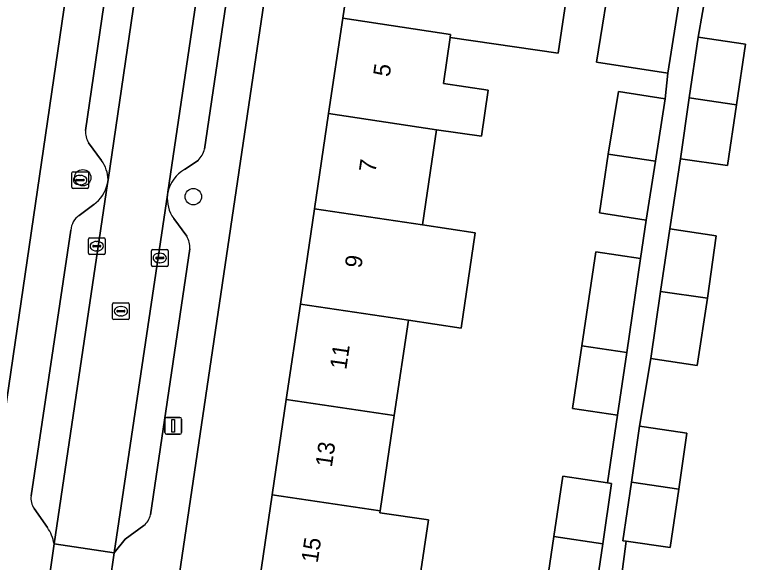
# Model space of a CAD drawing. Extents: x 163683 to 164494, y 382709 to 383872.
# Drawn here: x 163789.21 to 163833.32, y 383070.62 to 383103.24 of the extents above; entities that cross this region are included whole.
import ezdxf

# ---------------------------------------------------------------- set-up
doc = ezdxf.new("R2010")
doc.units = 0
for name, color, linetype in [('IMGEO_Boom', 7, 'Continuous'), ('IMGEO_Brandkraan', 7, 'Continuous'), ('IMGEO_Erf', 7, 'Continuous'), ('IMGEO_Kolk', 7, 'Continuous'), ('IMGEO_Lichtmast', 7, 'Continuous'), ('IMGEO_Pand', 7, 'Continuous'), ('IMGEO_Pand_nummerreeks', 7, 'Continuous'), ('IMGEO_Parkeervlak_open', 7, 'Continuous'), ('IMGEO_Rijbaan_lokaal_open', 7, 'Continuous'), ('IMGEO_Rioolput', 7, 'Continuous'), ('IMGEO_Voetpad_open', 7, 'Continuous')]:
    doc.layers.add(name, color=color, linetype=linetype)

msp = doc.modelspace()

# ---------------------------------------------------------------- linework, layer by layer
at = {"layer": 'IMGEO_Boom'}
for centre in [(163793.262, 383093.532), (163799.849, 383092.402)]:
    msp.add_circle(centre, 0.489, dxfattribs=at)
at = {"layer": 'IMGEO_Brandkraan'}
for p, q in [((163792.606, 383092.966), (163792.606, 383093.818)), ((163792.681, 383093.892), (163793.533, 383093.892)), ((163793.094, 383093.672), (163793.119, 383093.672)), ((163793.607, 383093.818), (163793.607, 383092.966)), ((163792.865, 383093.386), (163792.865, 383093.398)), ((163793.303, 383093.349), (163792.905, 383093.349)), ((163792.908, 383093.435), (163793.306, 383093.435)), ((163793.349, 383093.398), (163793.349, 383093.386)), ((163793.533, 383092.892), (163792.681, 383092.892)), ((163793.117, 383093.112), (163793.092, 383093.112))]:
    msp.add_line(p, q, dxfattribs=at)
for points in [[(163792.606, 383092.966), (163792.606, 383093.818)], [(163792.681, 383093.892), (163793.533, 383093.892)], [(163793.607, 383093.818), (163793.607, 383092.966)], [(163793.533, 383092.892), (163792.681, 383092.892)]]:
    msp.add_lwpolyline(points, dxfattribs=at)
for centre, radius, start, end in [((163792.683, 383093.816), 0.0765, 91.552, 178.448), ((163792.683, 383093.816), 0.0765, 91.552, 178.448), ((163793.531, 383093.816), 0.0765, 1.552, 88.448), ((163793.531, 383093.816), 0.0765, 1.552, 88.448), ((163792.905, 383093.395), 0.0403, 85.8775, 175.7526), ((163792.902, 383093.385), 0.0366, 178.938, 274.7102), ((163793.306, 383093.392), 0.043, 264.8664, 352.4533), ((163793.31, 383093.397), 0.0386, 1.7309, 96.639), ((163792.683, 383092.968), 0.0765, 181.552, 268.448), ((163792.683, 383092.968), 0.0765, 181.552, 268.448), ((163793.531, 383092.968), 0.0765, 271.552, 358.448), ((163793.531, 383092.968), 0.0765, 271.552, 358.448)]:
    msp.add_arc(centre, radius, start, end, dxfattribs=at)
for centre, major_axis, ratio, start_param, end_param in [((163793.093, 383093.392), (-0.387, 0.002), 0.722429, 4.712389, 7.853982), ((163793.118, 383093.392), (-0.39, 0.002), 0.717154, 1.570796, 4.712389)]:
    msp.add_ellipse(centre, major_axis=major_axis, ratio=ratio, start_param=start_param, end_param=end_param, dxfattribs=at)
at = {"layer": 'IMGEO_Erf'}
for points in [[(163794.072, 383116.877), (163789.998, 383117.474), (163789.14, 383111.657), (163788.304, 383105.988), (163787.468, 383100.318), (163786.632, 383094.648), (163785.796, 383088.978), (163784.96, 383083.309), (163784.124, 383077.639), (163783.267, 383071.827), (163787.38, 383071.224)], [(163806.226, 383085.996), (163807.067, 383091.678), (163807.908, 383097.36), (163808.748, 383103.042), (163809.589, 383108.724), (163810.447, 383114.524), (163805.719, 383115.222), (163796.453, 383052.48), (163801.165, 383051.784), (163802.023, 383057.585), (163802.864, 383063.268), (163803.704, 383068.949), (163804.545, 383074.631), (163805.386, 383080.314)]]:
    msp.add_lwpolyline(points, close=True, dxfattribs=at)
for points in [[(163822.371, 383106.3), (163821.579, 383100.946), (163815.154, 383101.897), (163814.746, 383099.138), (163817.416, 383098.741), (163817.011, 383096.008), (163814.339, 383096.392), (163813.5, 383090.723), (163816.643, 383090.256), (163815.799, 383084.574), (163812.66, 383085.04), (163811.819, 383079.358), (163810.978, 383073.676), (163810.962, 383073.567), (163813.859, 383073.139), (163813.035, 383067.564)], [(163820.769, 383068.395), (163821.322, 383072.14), (163821.854, 383075.74), (163824.533, 383075.345), (163825.114, 383079.389), (163822.448, 383079.784), (163823, 383083.504), (163823.831, 383089.111), (163826.497, 383088.716), (163826.82, 383091.001), (163824.038, 383091.442), (163824.573, 383094.943), (163825.183, 383098.666), (163827.964, 383098.226), (163828.114, 383099.754), (163823.878, 383100.425), (163824.794, 383106.205)], [(163830.71, 383106.346), (163829.927, 383101.905), (163832.737, 383101.493), (163832.207, 383097.874), (163831.676, 383094.255), (163828.865, 383094.666), (163828.23, 383090.48), (163831.006, 383090.073), (163830.474, 383086.346), (163829.873, 383082.345), (163827.097, 383082.751), (163826.436, 383078.718), (163826.711, 383078.678), (163829.253, 383078.306), (163828.766, 383074.977), (163828.253, 383071.483), (163825.634, 383071.866), (163825.077, 383067.612), (163827.727, 383067.22), (163827.173, 383063.475), (163837.763, 383061.88)]]:
    msp.add_lwpolyline(points, dxfattribs=at)
at = {"layer": 'IMGEO_Kolk'}
for p, q in [((163793.597, 383089.026), (163793.597, 383089.878)), ((163793.672, 383089.952), (163794.524, 383089.952)), ((163794.085, 383089.732), (163794.11, 383089.732)), ((163794.598, 383089.878), (163794.598, 383089.026)), ((163793.856, 383089.446), (163793.856, 383089.458)), ((163794.294, 383089.409), (163793.896, 383089.409)), ((163793.899, 383089.495), (163794.297, 383089.495)), ((163794.34, 383089.458), (163794.34, 383089.446)), ((163797.422, 383089.247), (163798.274, 383089.247)), ((163794.524, 383088.952), (163793.672, 383088.952)), ((163794.108, 383089.172), (163794.083, 383089.172)), ((163797.347, 383088.321), (163797.347, 383089.173)), ((163797.606, 383088.741), (163797.606, 383088.753)), ((163797.649, 383088.79), (163798.047, 383088.79)), ((163797.835, 383089.027), (163797.86, 383089.027)), ((163798.09, 383088.753), (163798.09, 383088.741)), ((163798.348, 383089.173), (163798.348, 383088.321)), ((163798.044, 383088.704), (163797.646, 383088.704)), ((163797.858, 383088.467), (163797.833, 383088.467)), ((163798.274, 383088.247), (163797.422, 383088.247))]:
    msp.add_line(p, q, dxfattribs=at)
for points in [[(163793.597, 383089.026), (163793.597, 383089.878)], [(163793.672, 383089.952), (163794.524, 383089.952)], [(163794.598, 383089.878), (163794.598, 383089.026)], [(163797.422, 383089.247), (163798.274, 383089.247)], [(163794.524, 383088.952), (163793.672, 383088.952)], [(163797.347, 383088.321), (163797.347, 383089.173)], [(163798.348, 383089.173), (163798.348, 383088.321)], [(163798.274, 383088.247), (163797.422, 383088.247)]]:
    msp.add_lwpolyline(points, dxfattribs=at)
for centre, radius, start, end in [((163793.674, 383089.876), 0.0765, 91.552, 178.448), ((163793.674, 383089.876), 0.0765, 91.552, 178.448), ((163794.522, 383089.876), 0.0765, 1.552, 88.448), ((163794.522, 383089.876), 0.0765, 1.552, 88.448), ((163793.896, 383089.455), 0.0403, 85.8775, 175.7526), ((163793.893, 383089.445), 0.0366, 178.938, 274.7102), ((163794.297, 383089.452), 0.043, 264.8664, 352.4533), ((163794.301, 383089.457), 0.0386, 1.7309, 96.639), ((163797.424, 383089.171), 0.0765, 91.552, 178.448), ((163797.424, 383089.171), 0.0765, 91.552, 178.448), ((163798.272, 383089.171), 0.0765, 1.552, 88.448), ((163798.272, 383089.171), 0.0765, 1.552, 88.448), ((163793.674, 383089.028), 0.0765, 181.552, 268.448), ((163793.674, 383089.028), 0.0765, 181.552, 268.448), ((163794.522, 383089.028), 0.0765, 271.552, 358.448), ((163794.522, 383089.028), 0.0765, 271.552, 358.448), ((163797.646, 383088.75), 0.0403, 85.8775, 175.7526), ((163797.643, 383088.74), 0.0366, 178.938, 274.7102), ((163798.047, 383088.747), 0.043, 264.8664, 352.4533), ((163798.051, 383088.752), 0.0386, 1.7309, 96.639), ((163797.424, 383088.323), 0.0765, 181.552, 268.448), ((163797.424, 383088.323), 0.0765, 181.552, 268.448), ((163798.272, 383088.323), 0.0765, 271.552, 358.448), ((163798.272, 383088.323), 0.0765, 271.552, 358.448)]:
    msp.add_arc(centre, radius, start, end, dxfattribs=at)
for centre, major_axis, ratio, start_param, end_param in [((163794.084, 383089.452), (-0.387, 0.002), 0.722429, 4.712389, 7.853982), ((163794.109, 383089.452), (-0.39, 0.002), 0.717154, 1.570796, 4.712389), ((163797.834, 383088.747), (-0.387, 0.002), 0.722429, 4.712389, 7.853982), ((163797.859, 383088.747), (-0.39, 0.002), 0.717154, 1.570796, 4.712389)]:
    msp.add_ellipse(centre, major_axis=major_axis, ratio=ratio, start_param=start_param, end_param=end_param, dxfattribs=at)
at = {"layer": 'IMGEO_Lichtmast'}
for p, q in [((163798.155, 383078.343), (163798.155, 383079.143)), ((163798.155, 383079.143), (163798.155, 383078.343)), ((163798.255, 383079.243), (163799.045, 383079.243)), ((163799.045, 383079.243), (163798.255, 383079.243)), ((163799.145, 383079.143), (163799.145, 383078.343)), ((163799.145, 383078.343), (163799.145, 383079.143)), ((163799.045, 383078.243), (163798.255, 383078.243)), ((163798.255, 383078.243), (163799.045, 383078.243))]:
    msp.add_line(p, q, dxfattribs=at)
msp.add_lwpolyline([(163798.575, 383079.118), (163798.725, 383079.118), (163798.725, 383078.368), (163798.575, 383078.368), (163798.575, 383079.118)], dxfattribs=at)
for centre, start, end in [((163798.255, 383079.143), 90, 180), ((163798.255, 383079.143), 90, 180), ((163799.045, 383079.143), 0, 90), ((163799.045, 383079.143), 360, 90), ((163798.255, 383078.343), 180, 270), ((163798.255, 383078.343), 180, 270), ((163799.045, 383078.343), 270, 0), ((163799.045, 383078.343), 270, 0)]:
    msp.add_arc(centre, 0.1, start, end, dxfattribs=at)
at = {"layer": 'IMGEO_Pand'}
for points in [[(163819.341, 383107.047), (163818.246, 383107.209), (163818.276, 383107.409), (163816.019, 383107.744), (163809.589, 383108.724), (163808.748, 383103.042), (163815.179, 383102.069), (163815.154, 383101.897), (163821.579, 383100.946), (163822.371, 383106.3), (163819.298, 383106.755)], [(163829.03, 383105.535), (163824.794, 383106.205), (163823.878, 383100.425), (163828.114, 383099.754)], [(163815.154, 383101.897), (163815.179, 383102.069), (163808.748, 383103.042), (163807.908, 383097.36), (163814.339, 383096.392), (163817.011, 383096.008), (163817.416, 383098.741), (163814.746, 383099.138)], [(163829.927, 383101.905), (163829.396, 383098.286), (163832.207, 383097.874), (163832.737, 383101.493)], [(163827.964, 383098.226), (163825.183, 383098.666), (163824.573, 383094.943), (163827.377, 383094.518)], [(163832.207, 383097.874), (163829.396, 383098.286), (163828.865, 383094.666), (163831.676, 383094.255)], [(163814.339, 383096.392), (163807.908, 383097.36), (163807.067, 383091.678), (163813.5, 383090.723)], [(163827.377, 383094.518), (163824.573, 383094.943), (163824.038, 383091.442), (163826.82, 383091.001)], [(163816.643, 383090.256), (163813.5, 383090.723), (163807.067, 383091.678), (163806.226, 383085.996), (163812.66, 383085.04), (163815.799, 383084.574)], [(163828.23, 383090.48), (163827.684, 383086.754), (163830.474, 383086.346), (163831.006, 383090.073)], [(163826.497, 383088.716), (163823.831, 383089.111), (163823, 383083.504), (163825.666, 383083.108)], [(163830.474, 383086.346), (163827.684, 383086.754), (163827.097, 383082.751), (163829.873, 383082.345)], [(163806.226, 383085.996), (163805.386, 383080.314), (163811.819, 383079.358), (163812.66, 383085.04)], [(163823, 383083.504), (163822.448, 383079.784), (163825.114, 383079.389), (163825.666, 383083.108)], [(163811.819, 383079.358), (163805.386, 383080.314), (163804.545, 383074.631), (163810.978, 383073.676)], [(163826.711, 383078.678), (163826.436, 383078.718), (163825.948, 383075.39), (163828.766, 383074.977), (163829.253, 383078.306)], [(163824.533, 383075.345), (163821.854, 383075.74), (163821.322, 383072.14), (163824.236, 383071.708), (163824.768, 383075.31)], [(163828.766, 383074.977), (163825.948, 383075.39), (163825.436, 383071.895), (163825.634, 383071.866), (163828.253, 383071.483)], [(163810.978, 383073.676), (163804.545, 383074.631), (163803.704, 383068.949), (163810.138, 383067.994), (163813.035, 383067.564), (163813.859, 383073.139), (163810.962, 383073.567)], [(163824.236, 383071.708), (163821.322, 383072.14), (163820.769, 383068.395), (163823.476, 383067.995), (163823.683, 383067.965)]]:
    msp.add_lwpolyline(points, close=True, dxfattribs=at)
at = {"layer": 'IMGEO_Parkeervlak_open'}
for points in [[(163802.171, 383118.586), (163798.337, 383092.676)], [(163800.511, 383095.242), (163803.494, 383115.423)], [(163794.767, 383093.408), (163797.848, 383114.451)], [(163795.729, 383112.115), (163793.426, 383096.349)], [(163793.602, 383095.609), (163794.386, 383094.555)], [(163799.319, 383094.023), (163800.132, 383094.565)], [(163791.549, 383071.709), (163794.728, 383093.184)], [(163798.311, 383092.512), (163795.125, 383071.177), (163795.786, 383071.992), (163796.896, 383072.811)], [(163793.918, 383091.931), (163793.045, 383091.284)], [(163799.462, 383090.043), (163798.678, 383091.097)], [(163792.55, 383090.41), (163790.185, 383074.569)], [(163797.288, 383073.444), (163799.638, 383089.303)], [(163790.366, 383073.814), (163791.154, 383072.68)]]:
    msp.add_lwpolyline(points, dxfattribs=at)
for centre, radius, start, end in [((163794.684, 383096.257), 1.262, 175.8327, 210.9243), ((163799.138, 383095.566), 1.411, 314.7961, 346.7217), ((163792.763, 383093.379), 2.004, 0.8241, 35.9259), ((163800.308, 383092.27), 2.012, 119.4397, 168.3742), ((163792.749, 383093.575), 2.017, 305.4125, 348.8263), ((163800.303, 383092.274), 2.006, 173.1735, 215.9066), ((163793.706, 383090.333), 1.158, 124.7831, 176.1658), ((163798.38, 383089.395), 1.262, 355.8327, 30.9243), ((163791.267, 383074.429), 1.091, 172.6288, 214.334), ((163796.316, 383073.608), 0.986, 306.0478, 350.4145), ((163789.255, 383071.342), 2.324, 9.0997, 35.173)]:
    msp.add_arc(centre, radius, start, end, dxfattribs=at)
at = {"layer": 'IMGEO_Rijbaan_lokaal_open'}
for points in [[(163802.171, 383118.586), (163802.216, 383118.842), (163802.613, 383121.812), (163802.683, 383122.135), (163804.174, 383132.491), (163804.21, 383132.87), (163805.265, 383138.532), (163801.474, 383139.157), (163800.646, 383133.3), (163800.54, 383132.88), (163798.866, 383121.366), (163798.843, 383121.221), (163798.37, 383117.82), (163797.96, 383114.881), (163797.848, 383114.451), (163794.767, 383093.408), (163794.728, 383093.184), (163791.549, 383071.709), (163795.125, 383071.177), (163798.311, 383092.512), (163798.337, 383092.676)], [(163794.611, 383067.596), (163795.125, 383071.177), (163791.549, 383071.709), (163791.069, 383068.208), (163791.045, 383068.048), (163790.939, 383067.331), (163794.494, 383066.81)]]:
    msp.add_lwpolyline(points, close=True, dxfattribs=at)
at = {"layer": 'IMGEO_Rioolput'}
for p, q in [((163795.032, 383085.149), (163795.032, 383086.001)), ((163795.107, 383086.075), (163795.959, 383086.075)), ((163795.52, 383085.855), (163795.545, 383085.855)), ((163796.033, 383086.001), (163796.033, 383085.149)), ((163795.291, 383085.569), (163795.291, 383085.581)), ((163795.729, 383085.532), (163795.331, 383085.532)), ((163795.334, 383085.618), (163795.732, 383085.618)), ((163795.543, 383085.295), (163795.518, 383085.295)), ((163795.775, 383085.581), (163795.775, 383085.569)), ((163795.959, 383085.075), (163795.107, 383085.075))]:
    msp.add_line(p, q, dxfattribs=at)
for points in [[(163795.032, 383085.149), (163795.032, 383086.001)], [(163795.107, 383086.075), (163795.959, 383086.075)], [(163796.033, 383086.001), (163796.033, 383085.149)], [(163795.959, 383085.075), (163795.107, 383085.075)]]:
    msp.add_lwpolyline(points, dxfattribs=at)
for centre, radius, start, end in [((163795.109, 383085.999), 0.0765, 91.552, 178.448), ((163795.109, 383085.999), 0.0765, 91.552, 178.448), ((163795.957, 383085.999), 0.0765, 1.552, 88.448), ((163795.957, 383085.999), 0.0765, 1.552, 88.448), ((163795.331, 383085.578), 0.0403, 85.8775, 175.7526), ((163795.328, 383085.568), 0.0366, 178.938, 274.7102), ((163795.732, 383085.575), 0.043, 264.8664, 352.4533), ((163795.736, 383085.58), 0.0386, 1.7309, 96.639), ((163795.109, 383085.151), 0.0765, 181.552, 268.448), ((163795.109, 383085.151), 0.0765, 181.552, 268.448), ((163795.957, 383085.151), 0.0765, 271.552, 358.448), ((163795.957, 383085.151), 0.0765, 271.552, 358.448)]:
    msp.add_arc(centre, radius, start, end, dxfattribs=at)
for centre, major_axis, ratio, start_param, end_param in [((163795.519, 383085.575), (-0.387, 0.002), 0.722429, 4.712389, 7.853982), ((163795.544, 383085.575), (-0.39, 0.002), 0.717154, 1.570796, 4.712389)]:
    msp.add_ellipse(centre, major_axis=major_axis, ratio=ratio, start_param=start_param, end_param=end_param, dxfattribs=at)
at = {"layer": 'IMGEO_Voetpad_open'}
for points in [[(163797.575, 383140.863), (163794.798, 383121.842), (163794.3, 383118.433), (163794.072, 383116.877), (163787.38, 383071.224), (163786.899, 383067.944), (163777.727, 383005.372), (163777.694, 383005.149), (163776.949, 383005.218), (163776.758, 383003.963), (163772.686, 382977.166), (163771.846, 382971.711), (163778.507, 382970.637), (163778.631, 382971.224)], [(163787.22, 382990.507), (163787.371, 382991.504), (163790.493, 383012.128), (163795.995, 383049.377), (163796.453, 383052.48), (163805.719, 383115.222), (163805.944, 383116.746), (163809.064, 383137.872), (163809.353, 383138.845)], [(163803.494, 383115.423), (163800.511, 383095.242)], [(163793.426, 383096.349), (163795.729, 383112.115)], [(163837.763, 383061.88), (163827.173, 383063.475), (163824.348, 383063.893), (163824.902, 383067.638), (163825.077, 383067.612), (163825.634, 383071.866), (163825.436, 383071.895), (163825.948, 383075.39), (163826.436, 383078.718), (163827.097, 383082.751), (163827.684, 383086.754), (163828.23, 383090.48), (163828.865, 383094.666), (163829.396, 383098.286), (163829.927, 383101.905), (163830.71, 383106.346)], [(163829.03, 383105.535), (163828.114, 383099.754), (163827.964, 383098.226), (163827.377, 383094.518), (163826.82, 383091.001), (163826.497, 383088.716), (163825.666, 383083.108), (163825.114, 383079.389), (163824.533, 383075.345), (163824.768, 383075.31), (163824.236, 383071.708), (163823.683, 383067.965)], [(163794.386, 383094.555), (163793.602, 383095.609)], [(163800.132, 383094.565), (163799.319, 383094.023)], [(163794.728, 383093.184), (163794.767, 383093.408)], [(163798.337, 383092.676), (163798.311, 383092.512)], [(163793.045, 383091.284), (163793.918, 383091.931)], [(163798.678, 383091.097), (163799.462, 383090.043)], [(163790.185, 383074.569), (163792.55, 383090.41)], [(163799.638, 383089.303), (163797.288, 383073.444)], [(163791.154, 383072.68), (163790.366, 383073.814)], [(163796.896, 383072.811), (163795.786, 383071.992), (163795.125, 383071.177), (163794.611, 383067.596)], [(163791.045, 383068.048), (163791.069, 383068.208), (163791.549, 383071.709)]]:
    msp.add_lwpolyline(points, dxfattribs=at)
for centre, radius, start, end in [((163794.684, 383096.257), 1.262, 175.8327, 210.9243), ((163799.138, 383095.566), 1.411, 314.7961, 346.7217), ((163792.763, 383093.379), 2.004, 0.8241, 35.9259), ((163800.308, 383092.27), 2.012, 119.4397, 168.3742), ((163792.749, 383093.575), 2.017, 305.4125, 348.8263), ((163800.303, 383092.274), 2.006, 173.1735, 215.9066), ((163793.706, 383090.333), 1.158, 124.7831, 176.1658), ((163798.38, 383089.395), 1.262, 355.8327, 30.9243), ((163791.267, 383074.429), 1.091, 172.6288, 214.334), ((163796.316, 383073.608), 0.986, 306.0478, 350.4145), ((163789.255, 383071.342), 2.324, 9.0997, 35.173)]:
    msp.add_arc(centre, radius, start, end, dxfattribs=at)

# ---------------------------------------------------------------- texts
at = {"layer": 'IMGEO_Pand_nummerreeks'}
for s, rotation, p in [('5', 81.5835, (163811.542, 383099.512)), ('7', 81.5845, (163810.697, 383093.809)), ('9', 81.5835, (163809.855, 383088.105)), ('11', 81.5845, (163808.96, 383082.06)), ('13', 81.5845, (163808.099, 383076.243)), ('15', 81.5835, (163807.256, 383070.539))]:
    msp.add_text(s, height=1, rotation=rotation, dxfattribs=at).set_placement(p)

doc.saveas('drawing.dxf')
